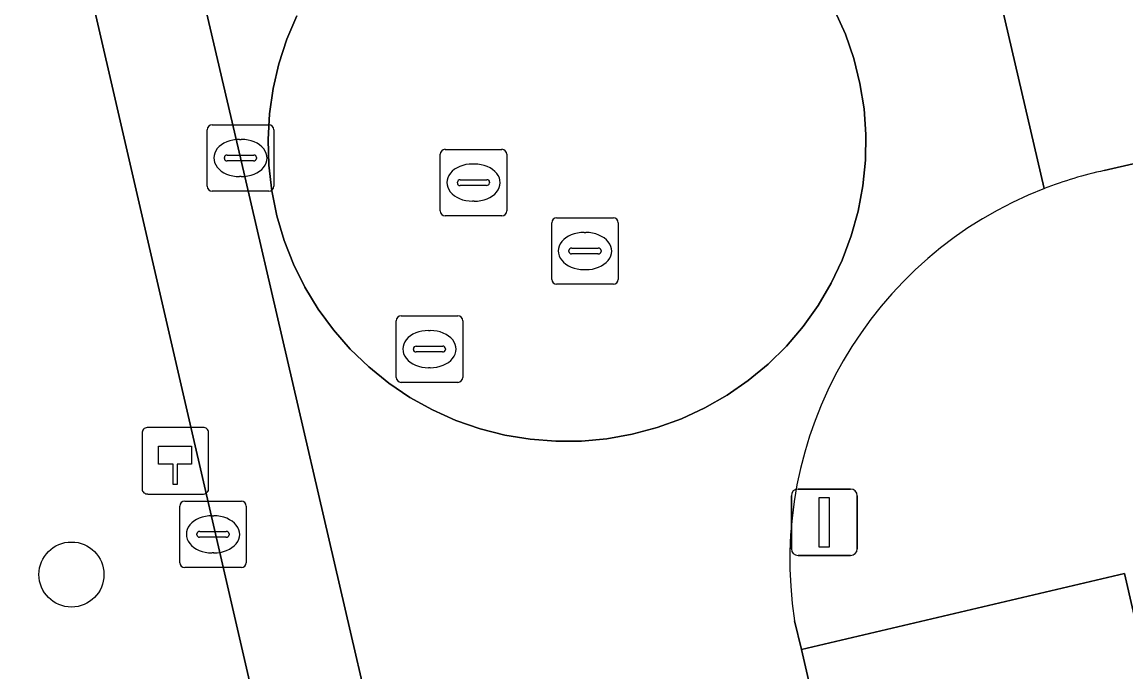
# Model space of a CAD drawing. Extents: x 156412 to 157779, y 382335 to 383768.
# Drawn here: x 156605.4 to 156622, y 383158.39 to 383168.17 of the extents above; entities that cross this region are included whole.
import ezdxf

# ---------------------------------------------------------------- set-up
doc = ezdxf.new("R2010")
doc.units = 0
for name, color, linetype in [('IMGEO_Berm_groen', 7, 'Continuous'), ('IMGEO_Boom', 7, 'Continuous'), ('IMGEO_Brandkraan', 7, 'Continuous'), ('IMGEO_Groenvoorziening', 7, 'Continuous'), ('IMGEO_Hectometerpaal', 7, 'Continuous'), ('IMGEO_Kolk', 7, 'Continuous'), ('IMGEO_Lichtmast', 7, 'Continuous'), ('IMGEO_Rijbaan_lokaal_gesloten', 7, 'Continuous'), ('IMGEO_Rijbaan_lokaal_open', 7, 'Continuous'), ('IMGEO_Rioolput', 7, 'Continuous'), ('IMGEO_Voetpad_open', 7, 'Continuous')]:
    doc.layers.add(name, color=color, linetype=linetype)

msp = doc.modelspace()

# ---------------------------------------------------------------- linework, layer by layer
at = {"layer": 'IMGEO_Berm_groen'}
msp.add_lwpolyline([(156621.979, 383159.872), (156617.12, 383158.729), (156624.688, 383125.939), (156626.878, 383126.427), (156629.528, 383127.017)], close=True, dxfattribs=at)
at = {"layer": 'IMGEO_Boom'}
msp.add_circle((156606.147, 383159.856), 0.489, dxfattribs=at)
at = {"layer": 'IMGEO_Brandkraan'}
for p, q in [((156607.774, 383160.034), (156607.774, 383160.886)), ((156607.849, 383160.96), (156608.701, 383160.96)), ((156608.775, 383160.886), (156608.775, 383160.034)), ((156608.262, 383160.74), (156608.287, 383160.74)), ((156608.033, 383160.454), (156608.033, 383160.466)), ((156608.471, 383160.417), (156608.073, 383160.417)), ((156608.076, 383160.503), (156608.474, 383160.503)), ((156608.517, 383160.466), (156608.517, 383160.454)), ((156608.285, 383160.18), (156608.26, 383160.18)), ((156608.701, 383159.96), (156607.849, 383159.96))]:
    msp.add_line(p, q, dxfattribs=at)
for points in [[(156607.774, 383160.034), (156607.774, 383160.886)], [(156607.849, 383160.96), (156608.701, 383160.96)], [(156608.775, 383160.886), (156608.775, 383160.034)], [(156608.701, 383159.96), (156607.849, 383159.96)]]:
    msp.add_lwpolyline(points, dxfattribs=at)
for centre, radius, start, end in [((156607.851, 383160.884), 0.0765, 91.552, 178.448), ((156607.851, 383160.884), 0.0765, 91.552, 178.448), ((156608.699, 383160.884), 0.0765, 1.552, 88.448), ((156608.699, 383160.884), 0.0765, 1.552, 88.448), ((156608.073, 383160.463), 0.0403, 85.8775, 175.7526), ((156608.07, 383160.453), 0.0366, 178.938, 274.7102), ((156608.474, 383160.46), 0.043, 264.8664, 352.4533), ((156608.478, 383160.465), 0.0386, 1.7309, 96.639), ((156607.851, 383160.036), 0.0765, 181.552, 268.448), ((156607.851, 383160.036), 0.0765, 181.552, 268.448), ((156608.699, 383160.036), 0.0765, 271.552, 358.448), ((156608.699, 383160.036), 0.0765, 271.552, 358.448)]:
    msp.add_arc(centre, radius, start, end, dxfattribs=at)
for centre, major_axis, ratio, start_param, end_param in [((156608.261, 383160.46), (-0.387, 0.002), 0.722429, 4.712389, 7.853982), ((156608.286, 383160.46), (-0.39, 0.002), 0.717154, 1.570796, 4.712389)]:
    msp.add_ellipse(centre, major_axis=major_axis, ratio=ratio, start_param=start_param, end_param=end_param, dxfattribs=at)
at = {"layer": 'IMGEO_Groenvoorziening'}
msp.add_lwpolyline([(156575.073, 383139.653), (156580.431, 383140.903), (156596.987, 383144.697), (156597.298, 383143.356), (156605.062, 383145.169), (156610.017, 383146.326), (156611.496, 383146.671), (156605.987, 383170.552), (156602.818, 383170.35), (156600.722, 383170.096), (156598.643, 383169.724), (156596.589, 383169.234), (156584.979, 383165.653), (156591.741, 383166.928)], dxfattribs=at)
at = {"layer": 'IMGEO_Hectometerpaal'}
for p, q in [((156608.125, 383162.067), (156607.284, 383162.067)), ((156608.125, 383162.067), (156607.284, 383162.067)), ((156607.209, 383161.983), (156607.209, 383161.142)), ((156607.209, 383161.983), (156607.209, 383161.142)), ((156608.209, 383161.151), (156608.209, 383161.992)), ((156608.209, 383161.151), (156608.209, 383161.992)), ((156607.293, 383161.067), (156608.134, 383161.067)), ((156607.293, 383161.067), (156608.134, 383161.067))]:
    msp.add_line(p, q, dxfattribs=at)
msp.add_lwpolyline([(156607.734, 383161.211), (156607.674, 383161.211), (156607.674, 383161.516), (156607.454, 383161.516), (156607.454, 383161.785), (156607.954, 383161.785), (156607.954, 383161.516), (156607.734, 383161.516), (156607.734, 383161.211)], dxfattribs=at)
for centre, start, end in [((156607.287, 383161.989), 92.4484, 184.2845), ((156607.287, 383161.989), 92.4484, 184.2845), ((156608.131, 383161.989), 2.4484, 94.2845), ((156608.131, 383161.989), 2.4484, 94.2845), ((156607.287, 383161.145), 182.4484, 274.2845), ((156607.287, 383161.145), 182.4484, 274.2845), ((156608.131, 383161.145), 272.4484, 4.2845), ((156608.131, 383161.145), 272.4484, 4.2845)]:
    msp.add_arc(centre, 0.0779, start, end, dxfattribs=at)
at = {"layer": 'IMGEO_Kolk'}
for p, q in [((156608.187, 383165.696), (156608.187, 383166.548)), ((156608.262, 383166.622), (156609.114, 383166.622)), ((156609.188, 383166.548), (156609.188, 383165.696)), ((156608.675, 383166.402), (156608.7, 383166.402)), ((156608.489, 383166.165), (156608.887, 383166.165)), ((156608.446, 383166.116), (156608.446, 383166.128)), ((156608.884, 383166.079), (156608.486, 383166.079)), ((156608.93, 383166.128), (156608.93, 383166.116)), ((156608.698, 383165.842), (156608.673, 383165.842)), ((156609.114, 383165.622), (156608.262, 383165.622))]:
    msp.add_line(p, q, dxfattribs=at)
for points in [[(156608.187, 383165.696), (156608.187, 383166.548)], [(156608.262, 383166.622), (156609.114, 383166.622)], [(156609.188, 383166.548), (156609.188, 383165.696)], [(156609.114, 383165.622), (156608.262, 383165.622)]]:
    msp.add_lwpolyline(points, dxfattribs=at)
for centre, radius, start, end in [((156608.264, 383166.546), 0.0765, 91.552, 178.448), ((156608.264, 383166.546), 0.0765, 91.552, 178.448), ((156609.112, 383166.546), 0.0765, 1.552, 88.448), ((156609.112, 383166.546), 0.0765, 1.552, 88.448), ((156608.486, 383166.125), 0.0403, 85.8775, 175.7526), ((156608.891, 383166.127), 0.0386, 1.7309, 96.639), ((156608.483, 383166.115), 0.0366, 178.938, 274.7102), ((156608.887, 383166.122), 0.043, 264.8664, 352.4533), ((156608.264, 383165.698), 0.0765, 181.552, 268.448), ((156608.264, 383165.698), 0.0765, 181.552, 268.448), ((156609.112, 383165.698), 0.0765, 271.552, 358.448), ((156609.112, 383165.698), 0.0765, 271.552, 358.448)]:
    msp.add_arc(centre, radius, start, end, dxfattribs=at)
for centre, major_axis, ratio, start_param, end_param in [((156608.674, 383166.122), (-0.387, 0.002), 0.722429, 4.712389, 7.853982), ((156608.699, 383166.122), (-0.39, 0.002), 0.717154, 1.570796, 4.712389)]:
    msp.add_ellipse(centre, major_axis=major_axis, ratio=ratio, start_param=start_param, end_param=end_param, dxfattribs=at)
at = {"layer": 'IMGEO_Lichtmast'}
for p, q in [((156616.969, 383160.242), (156616.969, 383161.042)), ((156616.969, 383161.042), (156616.969, 383160.242)), ((156617.069, 383161.142), (156617.859, 383161.142)), ((156617.859, 383161.142), (156617.069, 383161.142)), ((156617.959, 383161.042), (156617.959, 383160.242)), ((156617.959, 383160.242), (156617.959, 383161.042)), ((156617.859, 383160.142), (156617.069, 383160.142)), ((156617.069, 383160.142), (156617.859, 383160.142))]:
    msp.add_line(p, q, dxfattribs=at)
msp.add_lwpolyline([(156617.389, 383161.017), (156617.539, 383161.017), (156617.539, 383160.267), (156617.389, 383160.267), (156617.389, 383161.017)], dxfattribs=at)
for centre, start, end in [((156617.069, 383161.042), 90, 180), ((156617.069, 383161.042), 90, 180), ((156617.859, 383161.042), 0, 90), ((156617.859, 383161.042), 360, 90), ((156617.069, 383160.242), 180, 270), ((156617.069, 383160.242), 180, 270), ((156617.859, 383160.242), 270, 0), ((156617.859, 383160.242), 270, 0)]:
    msp.add_arc(centre, 0.1, start, end, dxfattribs=at)
at = {"layer": 'IMGEO_Rijbaan_lokaal_gesloten'}
for points in [[(156596.777, 383217.694), (156600.905, 383199.885), (156602.448, 383193.129), (156604.228, 383185.332), (156605.138, 383181.345), (156607.274, 383172.184), (156607.631, 383170.655), (156608.688, 383166.122), (156610.807, 383156.976), (156611.219, 383155.197), (156612.636, 383149.082), (156613.108, 383147.048), (156617.496, 383128.135), (156617.736, 383127.073), (156619.43, 383119.574), (156621.285, 383111.645), (156624.315, 383098.493)], [(156621.673, 383165.934), (156622.676, 383166.166), (156730.65, 383191.175)], [(156620.772, 383165.663), (156619.797, 383169.848)], [(156619.797, 383169.848), (156620.772, 383165.663)], [(156617.625, 383168.337), (156617.782, 383167.984), (156617.907, 383167.618), (156618.001, 383167.242), (156618.062, 383166.86), (156618.09, 383166.474), (156618.085, 383166.087), (156618.046, 383165.702), (156617.974, 383165.321), (156617.869, 383164.949), (156617.733, 383164.586), (156617.566, 383164.237), (156617.37, 383163.904), (156617.145, 383163.588), (156616.894, 383163.293), (156616.619, 383163.021), (156616.321, 383162.774), (156616.003, 383162.553), (156615.667, 383162.361), (156615.316, 383162.198), (156614.952, 383162.066), (156614.578, 383161.966), (156614.197, 383161.899), (156613.813, 383161.863), (156613.427, 383161.86), (156613.043, 383161.89), (156612.662, 383161.952), (156612.289, 383162.048), (156611.925, 383162.175), (156611.573, 383162.333), (156611.236, 383162.521), (156610.916, 383162.737), (156610.617, 383162.979), (156610.339, 383163.247), (156610.085, 383163.537), (156609.857, 383163.849), (156609.657, 383164.178), (156609.486, 383164.524), (156609.345, 383164.883), (156609.235, 383165.253), (156609.158, 383165.63), (156609.114, 383166.014), (156609.102, 383166.399), (156609.124, 383166.784), (156609.179, 383167.166), (156609.266, 383167.541), (156609.386, 383167.908), (156609.536, 383168.263)], [(156624.688, 383125.939), (156617.12, 383158.729), (156617.017, 383159.159)]]:
    msp.add_lwpolyline(points, dxfattribs=at)
for centre, radius, start, end in [((156622.957, 383160.03), 6.042, 102.2744, 111.2058), ((156622.942, 383160.075), 5.995, 111.2167, 188.7844)]:
    msp.add_arc(centre, radius, start, end, dxfattribs=at)
at = {"layer": 'IMGEO_Rijbaan_lokaal_open'}
msp.add_lwpolyline([(156609.536, 383168.263), (156609.386, 383167.908), (156609.266, 383167.541), (156609.179, 383167.166), (156609.124, 383166.784), (156609.102, 383166.399), (156609.114, 383166.014), (156609.158, 383165.63), (156609.235, 383165.253), (156609.345, 383164.883), (156609.486, 383164.524), (156609.657, 383164.178), (156609.857, 383163.849), (156610.085, 383163.537), (156610.339, 383163.247), (156610.617, 383162.979), (156610.916, 383162.737), (156611.236, 383162.521), (156611.573, 383162.333), (156611.925, 383162.175), (156612.289, 383162.048), (156612.662, 383161.952), (156613.043, 383161.89), (156613.427, 383161.86), (156613.813, 383161.863), (156614.197, 383161.899), (156614.578, 383161.966), (156614.952, 383162.066), (156615.316, 383162.198), (156615.667, 383162.361), (156616.003, 383162.553), (156616.321, 383162.774), (156616.619, 383163.021), (156616.894, 383163.293), (156617.145, 383163.588), (156617.37, 383163.904), (156617.566, 383164.237), (156617.733, 383164.586), (156617.869, 383164.949), (156617.974, 383165.321), (156618.046, 383165.702), (156618.085, 383166.087), (156618.09, 383166.474), (156618.062, 383166.86), (156618.001, 383167.242), (156617.907, 383167.618), (156617.782, 383167.984), (156617.625, 383168.337)], dxfattribs=at)
at = {"layer": 'IMGEO_Rioolput'}
for p, q in [((156611.69, 383165.326), (156611.69, 383166.178)), ((156611.765, 383166.252), (156612.617, 383166.252)), ((156612.691, 383166.178), (156612.691, 383165.326)), ((156612.178, 383166.032), (156612.203, 383166.032)), ((156611.949, 383165.746), (156611.949, 383165.758)), ((156612.387, 383165.709), (156611.989, 383165.709)), ((156611.992, 383165.795), (156612.39, 383165.795)), ((156612.433, 383165.758), (156612.433, 383165.746)), ((156612.201, 383165.472), (156612.176, 383165.472)), ((156612.617, 383165.252), (156611.765, 383165.252)), ((156613.441, 383165.222), (156614.293, 383165.222)), ((156613.366, 383164.296), (156613.366, 383165.148)), ((156613.854, 383165.002), (156613.879, 383165.002)), ((156614.367, 383165.148), (156614.367, 383164.296)), ((156613.625, 383164.716), (156613.625, 383164.728)), ((156614.063, 383164.679), (156613.665, 383164.679)), ((156613.668, 383164.765), (156614.066, 383164.765)), ((156614.109, 383164.728), (156614.109, 383164.716)), ((156613.877, 383164.442), (156613.852, 383164.442)), ((156614.293, 383164.222), (156613.441, 383164.222)), ((156611.028, 383162.821), (156611.028, 383163.673)), ((156611.103, 383163.747), (156611.955, 383163.747)), ((156612.029, 383163.673), (156612.029, 383162.821)), ((156611.516, 383163.527), (156611.541, 383163.527)), ((156611.287, 383163.241), (156611.287, 383163.253)), ((156611.725, 383163.204), (156611.327, 383163.204)), ((156611.33, 383163.29), (156611.728, 383163.29)), ((156611.771, 383163.253), (156611.771, 383163.241)), ((156611.539, 383162.967), (156611.514, 383162.967)), ((156611.955, 383162.747), (156611.103, 383162.747))]:
    msp.add_line(p, q, dxfattribs=at)
for points in [[(156611.69, 383165.326), (156611.69, 383166.178)], [(156611.765, 383166.252), (156612.617, 383166.252)], [(156612.691, 383166.178), (156612.691, 383165.326)], [(156612.617, 383165.252), (156611.765, 383165.252)], [(156613.441, 383165.222), (156614.293, 383165.222)], [(156613.366, 383164.296), (156613.366, 383165.148)], [(156614.367, 383165.148), (156614.367, 383164.296)], [(156614.293, 383164.222), (156613.441, 383164.222)], [(156611.028, 383162.821), (156611.028, 383163.673)], [(156611.103, 383163.747), (156611.955, 383163.747)], [(156612.029, 383163.673), (156612.029, 383162.821)], [(156611.955, 383162.747), (156611.103, 383162.747)]]:
    msp.add_lwpolyline(points, dxfattribs=at)
for centre, radius, start, end in [((156611.767, 383166.176), 0.0765, 91.552, 178.448), ((156611.767, 383166.176), 0.0765, 91.552, 178.448), ((156612.615, 383166.176), 0.0765, 1.552, 88.448), ((156612.615, 383166.176), 0.0765, 1.552, 88.448), ((156611.989, 383165.755), 0.0403, 85.8775, 175.7526), ((156611.986, 383165.745), 0.0366, 178.938, 274.7102), ((156612.39, 383165.752), 0.043, 264.8664, 352.4533), ((156612.394, 383165.757), 0.0386, 1.7309, 96.639), ((156611.767, 383165.328), 0.0765, 181.552, 268.448), ((156611.767, 383165.328), 0.0765, 181.552, 268.448), ((156612.615, 383165.328), 0.0765, 271.552, 358.448), ((156612.615, 383165.328), 0.0765, 271.552, 358.448), ((156613.443, 383165.146), 0.0765, 91.552, 178.448), ((156613.443, 383165.146), 0.0765, 91.552, 178.448), ((156614.291, 383165.146), 0.0765, 1.552, 88.448), ((156614.291, 383165.146), 0.0765, 1.552, 88.448), ((156613.665, 383164.725), 0.0403, 85.8775, 175.7526), ((156613.662, 383164.715), 0.0366, 178.938, 274.7102), ((156614.066, 383164.722), 0.043, 264.8664, 352.4533), ((156614.07, 383164.727), 0.0386, 1.7309, 96.639), ((156613.443, 383164.298), 0.0765, 181.552, 268.448), ((156613.443, 383164.298), 0.0765, 181.552, 268.448), ((156614.291, 383164.298), 0.0765, 271.552, 358.448), ((156614.291, 383164.298), 0.0765, 271.552, 358.448), ((156611.105, 383163.671), 0.0765, 91.552, 178.448), ((156611.105, 383163.671), 0.0765, 91.552, 178.448), ((156611.953, 383163.671), 0.0765, 1.552, 88.448), ((156611.953, 383163.671), 0.0765, 1.552, 88.448), ((156611.327, 383163.25), 0.0403, 85.8775, 175.7526), ((156611.324, 383163.24), 0.0366, 178.938, 274.7102), ((156611.728, 383163.247), 0.043, 264.8664, 352.4533), ((156611.732, 383163.252), 0.0386, 1.7309, 96.639), ((156611.105, 383162.823), 0.0765, 181.552, 268.448), ((156611.105, 383162.823), 0.0765, 181.552, 268.448), ((156611.953, 383162.823), 0.0765, 271.552, 358.448), ((156611.953, 383162.823), 0.0765, 271.552, 358.448)]:
    msp.add_arc(centre, radius, start, end, dxfattribs=at)
for centre, major_axis, ratio, start_param, end_param in [((156612.177, 383165.752), (-0.387, 0.002), 0.722429, 4.712389, 7.853982), ((156612.202, 383165.752), (-0.39, 0.002), 0.717154, 1.570796, 4.712389), ((156613.853, 383164.722), (-0.387, 0.002), 0.722429, 4.712389, 7.853982), ((156613.878, 383164.722), (-0.39, 0.002), 0.717154, 1.570796, 4.712389), ((156611.515, 383163.247), (-0.387, 0.002), 0.722429, 4.712389, 7.853982), ((156611.54, 383163.247), (-0.39, 0.002), 0.717154, 1.570796, 4.712389)]:
    msp.add_ellipse(centre, major_axis=major_axis, ratio=ratio, start_param=start_param, end_param=end_param, dxfattribs=at)
at = {"layer": 'IMGEO_Voetpad_open'}
msp.add_lwpolyline([(156602.553, 383185.44), (156605.66, 383171.968), (156605.987, 383170.552), (156611.496, 383146.671), (156616.276, 383125.948), (156617.736, 383127.073), (156617.496, 383128.135), (156613.108, 383147.048), (156612.636, 383149.082), (156611.219, 383155.197), (156610.807, 383156.976), (156608.688, 383166.122), (156607.631, 383170.655), (156607.274, 383172.184), (156605.138, 383181.345), (156604.228, 383185.332)], close=True, dxfattribs=at)
for points in [[(156631.483, 383127.286), (156624.81, 383156.005), (156623.813, 383160.298), (156623.635, 383161.063), (156623.322, 383162.63), (156623.023, 383164.267), (156622.676, 383166.166), (156621.673, 383165.934)], [(156617.017, 383159.159), (156617.12, 383158.729), (156621.979, 383159.872), (156629.528, 383127.017), (156626.878, 383126.427), (156624.688, 383125.939), (156625.06, 383123.909), (156627.333, 383124.431), (156629.941, 383125.029), (156641.626, 383074.393), (156637.214, 383073.389), (156637.754, 383071.873), (156639.933, 383072.358)]]:
    msp.add_lwpolyline(points, dxfattribs=at)
for centre, radius, start, end in [((156622.957, 383160.03), 6.042, 102.2744, 111.2058), ((156622.942, 383160.075), 5.995, 111.2167, 188.7844)]:
    msp.add_arc(centre, radius, start, end, dxfattribs=at)

doc.saveas('drawing.dxf')
